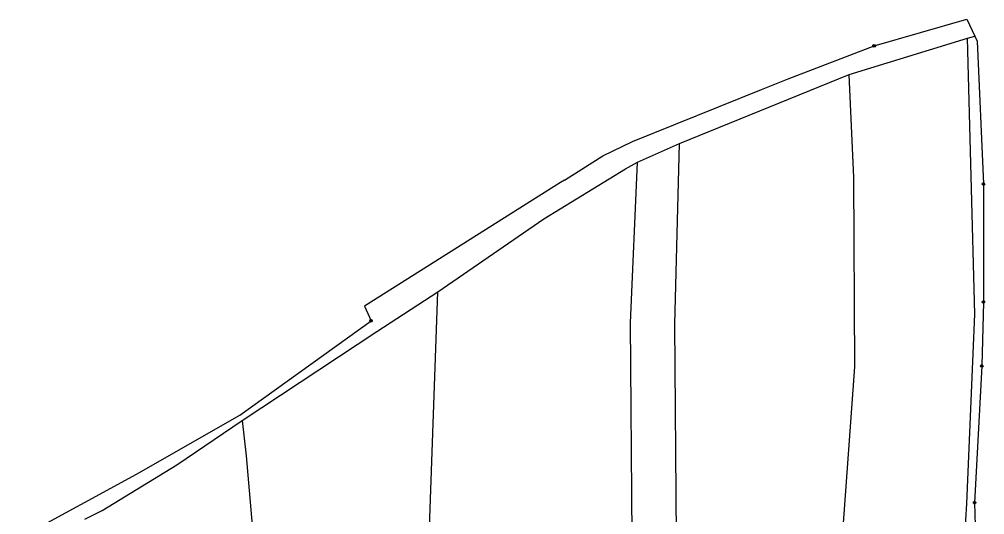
# Model space of a CAD drawing. Extents: x -765428 to -762163, y -1107632 to -1104975.
# Drawn here: x -764631.1 to -764252.1, y -1105169.2 to -1104974.8 of the extents above; entities that cross this region are included whole.
import ezdxf

# ---------------------------------------------------------------- set-up
doc = ezdxf.new("R2010")
doc.units = 0
doc.header["$LTSCALE"] = 0.68
doc.layers.add('1', color=7, linetype='Continuous', lineweight=25)
doc.layers.add('8', color=7, linetype='Continuous', lineweight=25)

msp = doc.modelspace()

# ---------------------------------------------------------------- linework, layer by layer
at = {"layer": '1'}
for p, q in [((-764295.44, -1104985.18), (-764259.02, -1104974.76)), ((-764259.02, -1104974.76), (-764255.93, -1104981.31)), ((-764305.29, -1104996.4), (-764258.83, -1104982.17)), ((-764258.83, -1104982.17), (-764255.93, -1104981.31)), ((-764255.9, -1105090.49), (-764258.83, -1104982.17)), ((-764255.93, -1104981.31), (-764254.96, -1104983.36)), ((-764329.19, -1104998.11), (-764295.44, -1104985.18)), ((-764254.96, -1104983.36), (-764252.55, -1105039.36)), ((-764371.94, -1105023.45), (-764305.29, -1104996.4)), ((-764303.38, -1105036.87), (-764305.29, -1104996.4)), ((-764339.72, -1105002.34), (-764329.19, -1104998.11)), ((-764390.3, -1105022.65), (-764339.72, -1105002.34)), ((-764402.03, -1105028.33), (-764390.3, -1105022.65)), ((-764388.31, -1105030.84), (-764371.94, -1105023.45)), ((-764373.69, -1105094.4), (-764371.94, -1105023.45)), ((-764417.05, -1105037.84), (-764402.03, -1105028.33)), ((-764393.11, -1105033.43), (-764388.31, -1105030.84)), ((-764391.05, -1105093.84), (-764388.31, -1105030.84)), ((-764425.12, -1105053.1), (-764393.11, -1105033.43)), ((-764418.64, -1105038.84), (-764495.6, -1105087.28)), ((-764417.05, -1105037.84), (-764418.64, -1105038.84)), ((-764303.03, -1105111.11), (-764303.38, -1105036.87)), ((-764252.55, -1105039.36), (-764252.55, -1105085.73)), ((-764466.74, -1105081.66), (-764425.12, -1105053.1)), ((-764490.73, -1105097.23), (-764466.74, -1105081.66)), ((-764472.15, -1105235.89), (-764466.74, -1105081.66)), ((-764495.6, -1105087.28), (-764492.98, -1105093.08)), ((-764252.55, -1105085.73), (-764253.21, -1105110.79)), ((-764259.1, -1105164.75), (-764255.9, -1105090.49)), ((-764544.48, -1105130.12), (-764492.98, -1105093.08)), ((-764390.33, -1105198.25), (-764391.05, -1105093.84)), ((-764372.33, -1105264.09), (-764373.69, -1105094.4)), ((-764543.63, -1105132.19), (-764490.73, -1105097.23)), ((-764310.55, -1105213.46), (-764303.03, -1105111.11)), ((-764253.21, -1105110.79), (-764256.01, -1105164.49)), ((-764585.1, -1105153.29), (-764544.48, -1105130.12)), ((-764569.25, -1105149.63), (-764543.63, -1105132.19)), ((-764543.63, -1105132.19), (-764541.95, -1105146.03)), ((-764541.95, -1105146.03), (-764538.95, -1105180.96)), ((-764598.53, -1105167.48), (-764569.25, -1105149.63)), ((-764631.08, -1105178.3), (-764585.1, -1105153.29)), ((-764605.34, -1105170.88), (-764598.53, -1105167.48)), ((-764260.34, -1105187.13), (-764259.1, -1105164.75)), ((-764256.01, -1105164.49), (-764255.6, -1105182.36))]:
    msp.add_line(p, q, dxfattribs=at)
at = {"layer": '8'}
for centre, radius in [((-764295.44, -1104985.1799), 0.5), ((-764295.44, -1104985.1799), 0.0303), ((-764252.55, -1105039.3599), 0.5), ((-764252.55, -1105039.3599), 0.0303), ((-764252.55, -1105085.7299), 0.5), ((-764252.55, -1105085.7299), 0.0303), ((-764492.98, -1105093.0799), 0.5), ((-764492.98, -1105093.0799), 0.0303), ((-764253.21, -1105110.7899), 0.5), ((-764253.21, -1105110.7899), 0.0303), ((-764256.01, -1105164.4899), 0.5), ((-764256.01, -1105164.4899), 0.0303)]:
    msp.add_circle(centre, radius, dxfattribs=at)

doc.saveas('drawing.dxf')
